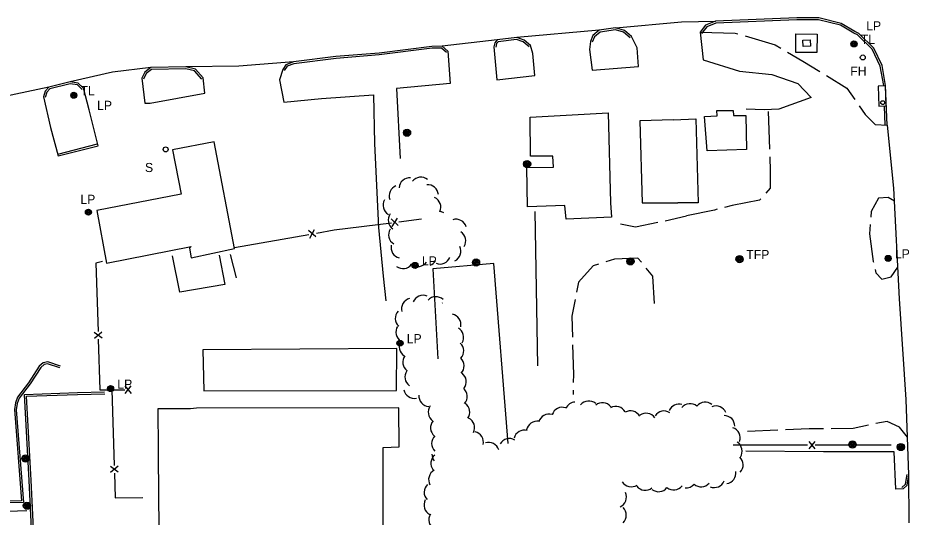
# Model space of a CAD drawing. Extents: x 2402803 to 2427059, y 6985292 to 6997652.
# Drawn here: x 2403605.7 to 2404075.7, y 6990975.2 to 6991238.8 of the extents above; entities that cross this region are included whole.
import ezdxf

# ---------------------------------------------------------------- set-up
doc = ezdxf.new("R2010")
doc.units = 0
for name, color, linetype in [('p_drainage conc drain', 7, 'Continuous'), ('p_road - paved curb', 7, 'Continuous'), ('p_road bridge end', 7, 'Continuous'), ('p_road dirt road', 7, 'Continuous'), ('p_structure building', 7, 'Continuous'), ('p_structure fence', 7, 'Continuous'), ('p_structure general', 7, 'Continuous'), ('p_structure sign', 7, 'Continuous'), ('p_structure slab', 7, 'Continuous'), ('p_utility manhole', 7, 'Continuous'), ('p_veg woods', 7, 'Continuous')]:
    doc.layers.add(name, color=color, linetype=linetype)

msp = doc.modelspace()

# ---------------------------------------------------------------- linework, layer by layer
at = {"layer": 'p_drainage conc drain'}
msp.add_lwpolyline([(2404015.98, 6991230.27), (2404027.17, 6991230.17), (2404027.08, 6991220.4), (2404015.89, 6991220.5)], close=True, dxfattribs=at)
at = {"layer": 'p_road - paved curb'}
for points in [[(2403921.12, 6991233.42), (2403955.64, 6991236.69)], [(2403955.64, 6991236.69), (2403973.64, 6991236.95)], [(2404064.07, 6991182.12), (2404063.34, 6991203.09), (2404061.42, 6991213.56), (2404057.05, 6991222.79), (2404049.13, 6991230.56), (2404047.05, 6991231.51), (2404039.87, 6991235.77), (2404028.02, 6991238.76), (2404016.47, 6991238.74), (2403973.64, 6991236.95), (2403968.42, 6991234.84), (2403965.5, 6991231.1)], [(2404062.32, 6991203.08), (2404060.46, 6991213.25), (2404056.22, 6991222.2), (2404048.55, 6991229.72), (2404046.59, 6991230.62), (2404039.48, 6991234.84), (2404027.9, 6991237.76), (2404016.49, 6991237.74), (2403973.85, 6991235.96), (2403969.04, 6991234.01), (2403966.29, 6991230.48)], [(2403912.32, 6991232.19), (2403868.83, 6991228.3)], [(2403929.29, 6991228.94), (2403925.61, 6991232.13), (2403920.91, 6991233.42), (2403912.32, 6991232.19), (2403908.92, 6991229.41), (2403907.63, 6991226.28)], [(2403928.63, 6991228.18), (2403925.13, 6991231.23), (2403920.85, 6991232.4), (2403912.74, 6991231.24), (2403909.75, 6991228.8), (2403908.55, 6991225.9)], [(2403965.5, 6991231.1), (2403967.05, 6991216.58), (2403986.2, 6991210.59), (2404003.3, 6991208.91), (2404016.97, 6991204.14), (2404023.99, 6991196.63), (2404007, 6991190.53), (2403999.33, 6991190.2), (2403989.79, 6991190.49)], [(2403858.47, 6991227.11), (2403829.43, 6991223.82)], [(2403876.05, 6991224.18), (2403872.65, 6991227.03), (2403868.83, 6991228.3), (2403858.47, 6991227.11), (2403857.23, 6991225.59), (2403856.78, 6991223.42)], [(2403875.41, 6991223.41), (2403872.15, 6991226.14), (2403868.72, 6991227.28), (2403858.99, 6991226.16), (2403858.16, 6991225.15), (2403857.76, 6991223.22)], [(2403907.63, 6991226.28), (2403907.16, 6991221.95), (2403908.67, 6991211.2), (2403933.07, 6991213.13), (2403932.26, 6991222.94), (2403929.29, 6991228.94)], [(2403832.47, 6991221.18), (2403829.43, 6991223.82), (2403824.06, 6991223.69), (2403796.24, 6991220.17), (2403773.43, 6991218.26), (2403751.01, 6991215.51), (2403747.14, 6991214.02), (2403745.39, 6991211.45)], [(2403831.81, 6991220.42), (2403829.07, 6991222.81), (2403824.14, 6991222.69), (2403796.34, 6991219.18), (2403773.53, 6991217.27), (2403751.25, 6991214.53), (2403747.79, 6991213.2), (2403746.22, 6991210.89)], [(2403832.47, 6991221.18), (2403833.7, 6991204.09), (2403805.47, 6991201.4), (2403807.35, 6991164.53)], [(2403856.78, 6991223.42), (2403858.4, 6991205.95), (2403878.27, 6991208.4), (2403877.28, 6991219.89), (2403876.05, 6991224.18)], [(2403675.91, 6991212.47), (2403655.67, 6991209.99), (2403633.37, 6991204.92)], [(2403703.46, 6991207), (2403699.48, 6991211.64), (2403694.35, 6991212.91), (2403675.91, 6991212.47), (2403672.63, 6991210.06), (2403671.16, 6991206.85)], [(2403702.7, 6991206.35), (2403698.93, 6991210.75), (2403694.24, 6991211.91), (2403676.25, 6991211.48), (2403673.43, 6991209.41), (2403672.07, 6991206.43)], [(2403751.01, 6991215.51), (2403722.32, 6991213.32), (2403694.35, 6991212.91)], [(2403745.42, 6991211.45), (2403743.73, 6991206.03), (2403746.08, 6991194.24), (2403765.85, 6991196.24), (2403793.2, 6991198.12), (2403793.82, 6991172.51), (2403796, 6991128.06), (2403798.45, 6991102.47), (2403799.77, 6991089.37)], [(2403671.16, 6991206.85), (2403672.7, 6991193.64), (2403675.45, 6991193.75), (2403704.33, 6991198.95), (2403703.46, 6991207)], [(2403622.09, 6991202.08), (2403569.65, 6991191.02), (2403520.08, 6991177.59)], [(2403640.43, 6991201.67), (2403637.61, 6991204.31), (2403633.37, 6991204.92), (2403622.09, 6991202.11), (2403620.2, 6991200.11), (2403619.19, 6991197.08)], [(2403639.75, 6991200.94), (2403637.16, 6991203.36), (2403633.42, 6991203.9), (2403622.62, 6991201.21), (2403621.08, 6991199.58), (2403620.14, 6991196.76)], [(2403648.02, 6991171.23), (2403643.34, 6991190.15), (2403640.43, 6991201.67)], [(2403619.19, 6991197.08), (2403623.03, 6991180.88), (2403627, 6991165.84)], [(2404063.07, 6991182.09), (2404062.72, 6991192.16)], [(2404075.68, 6990972.19), (2404075.59, 6990997.6), (2404074.11, 6991037.25), (2404070.56, 6991090.45), (2404067.59, 6991148.78), (2404064.3, 6991182.06)], [(2403626.75, 6991166.81), (2403647.77, 6991172.2)], [(2403627, 6991165.84), (2403648.02, 6991171.23)], [(2403878.37, 6991136.51), (2403879.76, 6991055.08)], [(2403717.66, 6991113.89), (2403720.89, 6991101.44)], [(2403627.93, 6991053.95), (2403621.46, 6991056.13), (2403619.54, 6991055.73), (2403617.81, 6991054.28), (2403612.17, 6991045.56), (2403606.46, 6991038), (2403605.42, 6991035.27), (2403604.94, 6991031.92), (2403608.71, 6990982.93), (2403544.46, 6990981.75), (2403491.89, 6990981.12), (2403485.08, 6991008.15), (2403477.6, 6991036.66)], [(2403628.25, 6991054.9), (2403621.52, 6991057.16), (2403619.09, 6991056.66), (2403617.05, 6991054.95), (2403611.35, 6991046.13), (2403605.58, 6991038.49), (2403604.45, 6991035.52), (2403603.93, 6991031.95), (2403607.63, 6990983.91), (2403544.44, 6990982.75), (2403492.67, 6990982.13), (2403486.05, 6991008.4), (2403478.57, 6991036.91)], [(2403637.03, 6990818.79), (2403635.23, 6990821.65), (2403632.22, 6990822.81), (2403619.97, 6990821.71), (2403617.69, 6990869.28), (2403615.9, 6990912.34), (2403613.51, 6990958.11), (2403611.7, 6990994.63), (2403609.31, 6991039.99), (2403637.12, 6991040.92), (2403651.51, 6991041.37)], [(2403637.88, 6990819.32), (2403635.9, 6990822.46), (2403632.36, 6990823.83), (2403620.92, 6990822.8), (2403618.69, 6990869.32), (2403616.9, 6990912.39), (2403614.51, 6990958.16), (2403612.7, 6990994.68), (2403610.36, 6991039.02), (2403637.15, 6991039.92), (2403651.54, 6991040.37)], [(2404072.6, 6990990.08), (2404068.73, 6990989.97), (2404067.91, 6991009.72), (2404030.59, 6991009.7), (2403989.6, 6991010.05)], [(2404071.92, 6990990.81), (2404073.82, 6990992.6), (2404074.6, 6990997.75)], [(2404072.6, 6990990.08), (2404074.76, 6990992.11), (2404075.59, 6990997.6)]]:
    msp.add_lwpolyline(points, dxfattribs=at)
at = {"layer": 'p_road bridge end'}
for points in [[(2404019.69, 6991226.93), (2404023.53, 6991227.05), (2404023.63, 6991223.71), (2404019.79, 6991223.59)], [(2404063.62, 6991192.27), (2404063.25, 6991202.86), (2404059.36, 6991202.72), (2404059.73, 6991192.13)]]:
    msp.add_lwpolyline(points, close=True, dxfattribs=at)
at = {"layer": 'p_road dirt road'}
for p, q in [((2403947.1, 6991131.62), (2403958.35, 6991134.3)), ((2403898.55, 6991042.25), (2403898.5, 6991039.99)), ((2404006.56, 6991021.09), (2403990.51, 6991020.38))]:
    msp.add_line(p, q, dxfattribs=at)
for points in [[(2403965.5, 6991231.1), (2403984, 6991230.73), (2403985.43, 6991230.3)], [(2403989.27, 6991229.17), (2404005.02, 6991224.49), (2404008.08, 6991222.69)], [(2404011.53, 6991220.66), (2404019.72, 6991215.84), (2404028.66, 6991210.35)], [(2404032.07, 6991208.25), (2404042.91, 6991201.6), (2404047.07, 6991195.63)], [(2404049.36, 6991192.34), (2404052.59, 6991187.7), (2404057.89, 6991182.49), (2404064.3, 6991182.06)], [(2404001.3, 6991189.37), (2404001.75, 6991179.55), (2404002.09, 6991169.39)], [(2404002.23, 6991165.39), (2404002.48, 6991157.88), (2404002.51, 6991148.84), (2404000.24, 6991146.27)], [(2403997.6, 6991143.28), (2403996.88, 6991142.46), (2403982.38, 6991139.77), (2403978.36, 6991138.71)], [(2404067.94, 6991141.95), (2404064.59, 6991143.86), (2404059.57, 6991143.64), (2404055.69, 6991136.62), (2404055.49, 6991133.59)], [(2403974.49, 6991137.69), (2403973.09, 6991137.32), (2403958.35, 6991134.3)], [(2403923.55, 6991130.03), (2403931.51, 6991128.53), (2403943.18, 6991130.84)], [(2404055.22, 6991129.6), (2404054.89, 6991124.78), (2404056.8, 6991110.19), (2404056.89, 6991109.76)], [(2403912, 6991108.82), (2403909.08, 6991107.94), (2403901.42, 6991099.25), (2403900.38, 6991093.98)], [(2403934.54, 6991109.72), (2403932.68, 6991111.97), (2403920.43, 6991111.35), (2403915.82, 6991109.97)], [(2403941.48, 6991087.93), (2403940.57, 6991102.47), (2403937.1, 6991106.65)], [(2404057.74, 6991105.85), (2404058.11, 6991104.16), (2404061.37, 6991100.85), (2404066.19, 6991102.04), (2404069.71, 6991107.09)], [(2403899.6, 6991090.06), (2403897.87, 6991081.29), (2403898.18, 6991070.23)], [(2403898.29, 6991066.24), (2403898.72, 6991050.55), (2403898.63, 6991046.24)], [(2404054.34, 6991023.75), (2404046.23, 6991021.95), (2404034.55, 6991021.88)], [(2404074.85, 6991017.42), (2404070.66, 6991022.65), (2404064.07, 6991025.77), (2404058.24, 6991024.58)], [(2404030.55, 6991021.86), (2404023, 6991021.81), (2404010.56, 6991021.26)]]:
    msp.add_lwpolyline(points, dxfattribs=at)
at = {"layer": 'p_structure building'}
for points in [[(2403918.75, 6991133.49), (2403894.85, 6991132.43), (2403894.12, 6991139.74), (2403874.44, 6991139.05), (2403874.06, 6991159.71), (2403888.12, 6991159.98), (2403887.86, 6991165.67), (2403876.07, 6991165.82), (2403875.85, 6991186.41), (2403917.08, 6991188.56), (2403918.17, 6991141.14)], [(2403989.95, 6991169.23), (2403969.17, 6991168.61), (2403967.81, 6991186.73), (2403974.48, 6991187.1), (2403974.33, 6991189.83), (2403982.95, 6991189.85), (2403983.1, 6991187.17), (2403989.64, 6991187.2)], [(2403647.33, 6991137.14), (2403652.49, 6991109.18), (2403697.07, 6991118.07), (2403696.23, 6991117.15), (2403697.18, 6991112.14), (2403720.03, 6991116.96), (2403709.23, 6991173.35), (2403687.32, 6991169.12), (2403691.83, 6991145.65)], [(2403703.86, 6991041.82), (2403805.36, 6991042.05), (2403805.55, 6991064.28), (2403703.36, 6991063.44)], [(2403806.59, 6991032.99), (2403699.99, 6991032.66), (2403696.82, 6991032.47), (2403679.48, 6991032.33), (2403679.82, 6991010.97), (2403679.69, 6991007.65), (2403680.68, 6990910.09), (2403692.5, 6990908.9), (2403693.04, 6990902.15), (2403722.91, 6990902.81), (2403723.47, 6990877.17), (2403727.66, 6990875.73), (2403728.09, 6990872.72), (2403741.97, 6990872.86), (2403741.81, 6990875.81), (2403800.84, 6990877.49), (2403800.45, 6990924.56), (2403798.33, 6990931.73), (2403798.36, 6991012.03), (2403806.87, 6991012.32)]]:
    msp.add_lwpolyline(points, close=True, dxfattribs=at)
for points in [[(2403951.46, 6991184.87), (2403933.8, 6991184.33), (2403934.91, 6991141.14), (2403953.76, 6991141.16)], [(2403951.46, 6991184.87), (2403963.3, 6991185.49), (2403964.54, 6991141.19), (2403953.76, 6991141.16)], [(2403864.33, 6991014.07), (2403856.8, 6991109.17), (2403824.53, 6991106.33), (2403827.25, 6991058.69)]]:
    msp.add_lwpolyline(points, dxfattribs=at)
at = {"layer": 'p_structure fence'}
for p, q in [((2403806.35, 6991129.09), (2403802.67, 6991132.66)), ((2403803.17, 6991128.69), (2403805.85, 6991133.06)), ((2403806.69, 6991131.12), (2403818.64, 6991132.63)), ((2403762.93, 6991123.1), (2403759.08, 6991126.47)), ((2403759.78, 6991122.54), (2403762.23, 6991127.03)), ((2403719.97, 6991117.45), (2403759.24, 6991124.44)), ((2403646.05, 6991072.91), (2403650.16, 6991069.85)), ((2403646.16, 6991069.71), (2403650.05, 6991073.04)), ((2403655.37, 6991042.45), (2403656.53, 6991002.47)), ((2403665.61, 6991040.55), (2403662.38, 6991044.53)), ((2403662.41, 6991040.53), (2403665.58, 6991044.55)), ((2404026, 6991015.19), (2404022.8, 6991011.19)), ((2404022.8, 6991015.19), (2404026, 6991011.19)), ((2404022.2, 6991013.22), (2403982.93, 6991013.19)), ((2404066.2, 6991013.25), (2404026.2, 6991013.22)), ((2403654.56, 6991002.21), (2403658.66, 6990999.13)), ((2403654.66, 6990999.01), (2403658.56, 6991002.33))]:
    msp.add_line(p, q, dxfattribs=at)
for points in [[(2403763.17, 6991125.14), (2403772.5, 6991126.8), (2403802.73, 6991130.62)], [(2403650.44, 6991110.1), (2403646.8, 6991109.35), (2403648.02, 6991073.18)], [(2403648.15, 6991069.18), (2403649.05, 6991042.41), (2403662.19, 6991042.49)], [(2403656.64, 6990998.47), (2403657.02, 6990985.48), (2403671.57, 6990985.62)], [(2403573.13, 6990977.49), (2403575.5, 6990977.49), (2403610.41, 6990978.81)]]:
    msp.add_lwpolyline(points, dxfattribs=at)
at = {"layer": 'p_structure general'}
msp.add_circle((2404061.79, 6991193.98), 1, dxfattribs=at)
at = {"layer": 'p_structure sign'}
msp.add_circle((2403683.69, 6991169.31), 1.3, dxfattribs=at)
at = {"layer": 'p_structure slab'}
msp.add_lwpolyline([(2403711.89, 6991113.44), (2403714.86, 6991097.98), (2403691.13, 6991093.94), (2403687.22, 6991113.09)], dxfattribs=at)
at = {"layer": 'p_utility manhole'}
for centre, radius in [((2404046.64, 6991225), 1.6), ((2404046.64, 6991225), 1.3), ((2404046.64, 6991225), 1), ((2404046.64, 6991225), 0.539), ((2404046.64, 6991225), 0.192), ((2404051.28, 6991217.86), 1.3), ((2403635.25, 6991197.89), 1.6), ((2403635.25, 6991197.89), 1.3), ((2403635.25, 6991197.89), 1), ((2403635.25, 6991197.89), 0.539), ((2403635.25, 6991197.89), 0.192), ((2403810.97, 6991178.12), 1.9), ((2403810.97, 6991178.12), 1.44), ((2403810.97, 6991178.12), 0.973), ((2403810.97, 6991178.12), 0.539), ((2403810.97, 6991178.12), 0.192), ((2403874.26, 6991161.58), 1.9), ((2403874.26, 6991161.58), 1.44), ((2403874.26, 6991161.58), 0.973), ((2403874.26, 6991161.58), 0.539), ((2403874.26, 6991161.58), 0.192), ((2403642.95, 6991136.18), 1.6), ((2403642.95, 6991136.18), 1.3), ((2403642.95, 6991136.18), 1), ((2403642.95, 6991136.18), 0.539), ((2403642.95, 6991136.18), 0.192), ((2403986.3, 6991111.41), 1.9), ((2403986.3, 6991111.41), 1.44), ((2403986.3, 6991111.41), 0.973), ((2404064.66, 6991111.8), 1.6), ((2404064.66, 6991111.8), 1.3), ((2404064.66, 6991111.8), 1), ((2404064.66, 6991111.8), 0.539), ((2403815.21, 6991108.06), 1.6), ((2403815.21, 6991108.06), 1.3), ((2403815.21, 6991108.06), 1), ((2403815.21, 6991108.06), 0.539), ((2403815.21, 6991108.06), 0.192), ((2403847.34, 6991109.6), 1.9), ((2403847.34, 6991109.6), 1.44), ((2403847.34, 6991109.6), 0.973), ((2403847.34, 6991109.6), 0.539), ((2403847.34, 6991109.6), 0.192), ((2403928.77, 6991110.2), 1.9), ((2403928.77, 6991110.2), 1.44), ((2403928.77, 6991110.2), 0.973), ((2403928.77, 6991110.2), 0.539), ((2403928.77, 6991110.2), 0.192), ((2403986.3, 6991111.41), 0.539), ((2403986.3, 6991111.41), 0.192), ((2404064.66, 6991111.8), 0.192), ((2403807.25, 6991067.04), 1.6), ((2403807.25, 6991067.04), 1.3), ((2403807.25, 6991067.04), 1), ((2403807.25, 6991067.04), 0.539), ((2403807.25, 6991067.04), 0.192), ((2403654.64, 6991043.05), 1.6), ((2403654.64, 6991043.05), 1.3), ((2403654.64, 6991043.05), 1), ((2403654.64, 6991043.05), 0.539), ((2403654.64, 6991043.05), 0.192), ((2404045.85, 6991013.58), 1.9), ((2404045.85, 6991013.58), 1.44), ((2404045.85, 6991013.58), 0.973), ((2404045.85, 6991013.58), 0.539), ((2404045.85, 6991013.58), 0.192), ((2404071.36, 6991012.22), 1.9), ((2404071.36, 6991012.22), 1.44), ((2404071.36, 6991012.22), 0.973), ((2404071.36, 6991012.22), 0.539), ((2404071.36, 6991012.22), 0.192), ((2403609.78, 6991006.16), 1.9), ((2403609.78, 6991006.16), 1.44), ((2403609.78, 6991006.16), 0.973), ((2403609.78, 6991006.16), 0.539), ((2403609.78, 6991006.16), 0.192), ((2403610.54, 6990981.26), 1.9), ((2403610.54, 6990981.26), 1.44), ((2403610.54, 6990981.26), 0.973), ((2403610.54, 6990981.26), 0.539), ((2403610.54, 6990981.26), 0.192)]:
    msp.add_circle(centre, radius, dxfattribs=at)
at = {"layer": 'p_veg woods'}
for centre, start, end in [((2403818.27, 6991148.99), 51.6678, 141.6678), ((2403807.18, 6991144.84), 111.212, 201.212), ((2403812.41, 6991148.66), 86.0245, 176.0245), ((2403821.87, 6991145.02), 4.7719, 94.7719), ((2403803.93, 6991139.9), 149.9939, 239.9939), ((2403823.16, 6991138.78), 335.3634, 65.3634), ((2403827.37, 6991131.05), 57.7224, 77.1498), ((2403806.74, 6991131.96), 144.3057, 234.3057), ((2403836.78, 6991126.8), 17.4469, 107.4469), ((2403806.91, 6991124.25), 148.5013, 238.5013), ((2403836.28, 6991121.11), 327.194, 57.194), ((2403808.17, 6991117.57), 167.0149, 257.0149), ((2403833.69, 6991115.49), 297.0098, 27.0098), ((2403828.37, 6991114.44), 247.8899, 337.8899), ((2403808.87, 6991112.03), 233.2919, 323.2919), ((2403816.78, 6991113.18), 233.2919, 323.2919), ((2403821.15, 6991113.5), 291.6809, 327.2937), ((2403813.7, 6991085.11), 104.5559, 194.5559), ((2403819.38, 6991086.66), 67.4162, 157.4162), ((2403826.17, 6991085.92), 47.1915, 137.1915), ((2403810.4, 6991080.17), 137.3428, 227.3428), ((2403830.73, 6991082.71), 100.831, 102.0961), ((2403833.76, 6991076.78), 348.7423, 78.7423), ((2403810.76, 6991072.9), 147.6506, 237.6506), ((2403835.16, 6991070.15), 329.5342, 59.5342), ((2403812.54, 6991065.1), 147.5907, 237.5907), ((2403835.23, 6991062.96), 317.2233, 47.2233), ((2403814.38, 6991057.03), 143.4793, 233.4793), ((2403835.41, 6991054.97), 317.1714, 47.1714), ((2403815.49, 6991049.21), 144.9149, 234.9149), ((2403836.57, 6991046.67), 322.5089, 52.5089), ((2403814.88, 6991043.49), 190.5102, 280.5102), ((2403837.04, 6991038.89), 319.567, 49.567), ((2403822.86, 6991039.21), 175.2361, 265.2361), ((2403827.79, 6991030.57), 143.9126, 233.9126), ((2403838.37, 6991030.61), 325.1623, 55.1623), ((2403892.85, 6991027.56), 71.705, 161.705), ((2403899.91, 6991030.33), 94.0788, 155.8896), ((2403906.85, 6991030.88), 50.2265, 140.2265), ((2403914.01, 6991029.98), 38.6747, 128.6747), ((2403921.07, 6991027.98), 29.0613, 119.0613), ((2403954.38, 6991029.24), 73.9107, 156.5182), ((2403960.2, 6991029.46), 50.5734, 140.5734), ((2403968.16, 6991030.23), 50.5734, 140.5734), ((2403973.87, 6991028.25), 22.748, 112.748), ((2403885.94, 6991024.02), 74.6398, 164.6398), ((2403928.76, 6991025.67), 29.5821, 119.5821), ((2403937.07, 6991024.39), 35.42, 125.42), ((2403946.44, 6991025.63), 56.6532, 146.6532), ((2403978.16, 6991023.22), 359.925, 89.925), ((2403829.03, 6991022.31), 138.9489, 228.9489), ((2403840.97, 6991022.4), 333.8833, 63.8833), ((2403879.51, 6991020.23), 79.8228, 169.8228), ((2403845.6, 6991014.74), 347.2336, 77.2336), ((2403872.84, 6991015.47), 74.9594, 164.9594), ((2403980.94, 6991017.1), 340.4883, 70.4883), ((2403829.59, 6991014.11), 134.9123, 224.9123), ((2403853.91, 6991009.05), 16.9456, 106.9456), ((2403864.92, 6991011.04), 59.5555, 149.5555), ((2403982.02, 6991010.06), 326.7194, 56.7194), ((2403829.19, 6991003.64), 129.3125, 219.3125), ((2403829.71, 6991008.51), 179.7447, 219.4468), ((2403982.54, 6991002.76), 317.0371, 47.0371), ((2403827.99, 6990995.05), 119.4181, 209.4181), ((2403978.7, 6990998.54), 278.2077, 8.2077), ((2403825.64, 6990988.36), 133.6938, 223.6938), ((2403929.17, 6990996.88), 212.7677, 302.7677), ((2403936.55, 6990995.08), 218.4466, 308.4466), ((2403943.58, 6990994.3), 231.7989, 321.7989), ((2403951.52, 6990995.25), 231.7989, 321.7989), ((2403958.03, 6990996.24), 265.1972, 319.617), ((2403965.99, 6990996.88), 229.617, 319.617), ((2403972.93, 6990996.49), 247.9346, 337.9346), ((2403921.03, 6990985.87), 293.7347, 23.7347), ((2403825.58, 6990981.61), 151.8534, 241.8534), ((2403828.13, 6990973.85), 149.3414, 239.3414), ((2403920.93, 6990976.36), 313.9811, 43.9811)]:
    msp.add_arc(centre, 5.65, start, end, dxfattribs=at)

# ---------------------------------------------------------------- texts
at = {"layer": 'p_structure sign'}
msp.add_text('  S', height=4.8, dxfattribs=at).set_placement((2403669.24, 6991157.35))
at = {"layer": 'p_utility manhole'}
for s, p in [('LP', (2404053.09, 6991232.11)), ('  TL', (2404046.64, 6991225)), ('  FH', (2404041.14, 6991208.23)), ('  TL', (2403635.25, 6991197.89)), ('LP', (2403647.54, 6991190.17)), ('  LP', (2403635.17, 6991140.57)), ('  LP', (2403815.21, 6991108.06)), ('  TFP', (2403986.3, 6991111.41)), ('  LP', (2404064.66, 6991111.8)), ('  LP', (2403807.25, 6991067.04)), ('  LP', (2403654.64, 6991043.05))]:
    msp.add_text(s, height=4.8, dxfattribs=at).set_placement(p)

doc.saveas('drawing.dxf')
